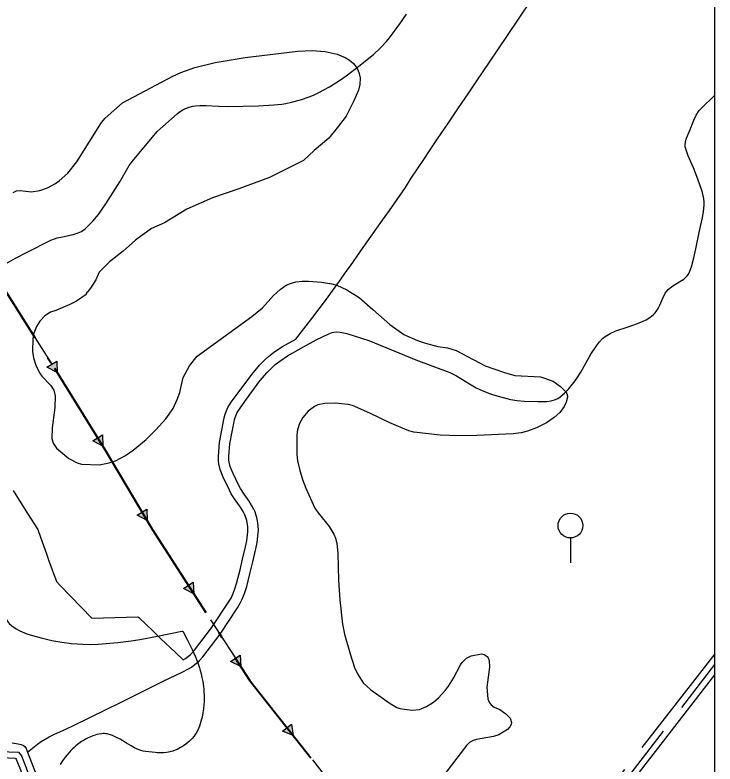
# Model space of a CAD drawing. Extents: x -64005 to -55000, y -89025 to -80000.
# Drawn here: x -56130 to -55000, y -86930 to -85720 of the extents above; entities that cross this region are included whole.
import ezdxf

# ---------------------------------------------------------------- set-up
doc = ezdxf.new("R2010")
doc.units = 0
doc.header["$LTSCALE"] = 32
for name, pattern in [('DASH_DOUBLE_DOT', [9.2, 5, -1.2, 0.3, -1.2, 0.3, -1.2]), ('DOT_DASHED', [7.7, 5, -1.2, 0.3, -1.2]), ('LONG_DASHED', [7.5, 6, -1.5])]:
    doc.linetypes.add(name, pattern=pattern)
for name, color, linetype, lineweight in [('1', 7, 'Continuous', 25), ('18', 7, 'Continuous', 25), ('2', 7, 'Continuous', 25), ('24', 7, 'Continuous', 25), ('32', 7, 'Continuous', 25), ('39', 7, 'LONG_DASHED', 25), ('53', 7, 'DASH_DOUBLE_DOT', 25), ('7', 7, 'Continuous', 13), ('8', 7, 'Continuous', 25)]:
    doc.layers.add(name, color=color, linetype=linetype, lineweight=lineweight)

msp = doc.modelspace()

# ---------------------------------------------------------------- hatches: boundary and pattern name
at = {"layer": '18'}
for points in [[(-56062.73, -86278.88), (-56062.13, -86297.37), (-56078.44, -86288.64)], [(-55988.87, -86397.81), (-55988.28, -86416.3), (-56004.59, -86407.57)], [(-55916.98, -86518.16), (-55916.76, -86536.66), (-55932.89, -86527.6)], [(-55842.35, -86636.19), (-55841.46, -86654.67), (-55857.91, -86646.21)], [(-55766.55, -86753.9), (-55765.66, -86772.37), (-55782.11, -86763.91)], [(-55683.66, -86865.46), (-55681.01, -86883.77), (-55698.19, -86876.91)]]:
    msp.add_hatch(color=256, dxfattribs=at).paths.add_polyline_path(points)

# ---------------------------------------------------------------- linework, layer by layer
at = {"layer": '1'}
for points in [[(-56133.04, -86006.73), (-56127.43, -86004.12), (-56121.41, -86003.71), (-56103.18, -86005.72), (-56090.13, -86003.23), (-56077.77, -85999.03), (-56064.63, -85992.41), (-56058.61, -85988.09), (-56044.82, -85975.34), (-56030.32, -85957.31), (-55990.61, -85893.61), (-55984.68, -85886.54), (-55956.27, -85861.76), (-55875.46, -85818.94), (-55862.31, -85813.02), (-55839.68, -85804.89), (-55806.82, -85796.49), (-55758.55, -85788.57), (-55673.26, -85778.17), (-55650.17, -85777.31), (-55629.65, -85778.85), (-55610.28, -85783.29), (-55597.29, -85788.79), (-55590.24, -85793.1), (-55584.45, -85797.86), (-55579.47, -85803.62), (-55576.52, -85808.59), (-55574.27, -85814.53), (-55573.05, -85821.53), (-55573.48, -85832.01), (-55575.71, -85841.55), (-55582.96, -85858.45), (-55595.25, -85883.33), (-55609.8, -85902.37), (-55623.24, -85919.17), (-55646.93, -85939.12), (-55664.59, -85954.81), (-55719.31, -85982.52), (-55768.76, -86000.91), (-55811.3, -86015.47), (-55852.72, -86033.39), (-55888.54, -86055.79), (-55909.54, -86064.76), (-55935.38, -86083.55), (-55955.62, -86101.65)], [(-55955.62, -86101.65), (-55977.65, -86118.79), (-55994.09, -86135.24), (-55999.36, -86147.61), (-56008.02, -86161.32), (-56014.93, -86169.66), (-56014.93, -86171.61), (-56030.58, -86181.97), (-56041.54, -86187.59), (-56064.33, -86197.17), (-56072.68, -86199.78), (-56081.8, -86205.76), (-56090.09, -86214.52), (-56095.49, -86222.98), (-56099.69, -86233.86), (-56101.22, -86242.8), (-56101.75, -86263.36), (-56100.31, -86273.57), (-56096.36, -86285.82), (-56090.52, -86298.05), (-56086.54, -86303.33), (-56072.5, -86317.91), (-56067.38, -86326.03), (-56065.41, -86335.32), (-56065.82, -86353.97), (-56070.21, -86386.61), (-56070.34, -86403.86), (-56068.57, -86411.37), (-56062.97, -86419.44), (-56042.98, -86436.16), (-56029.59, -86443.53), (-56022.46, -86445.65), (-55994.19, -86446.37), (-55978.14, -86443.46), (-55967.75, -86439.86), (-55951.46, -86431.53), (-55939.2, -86423.06), (-55918.3, -86405.44), (-55902.82, -86390.21), (-55886.43, -86372), (-55874.77, -86355.39), (-55868.02, -86341.05), (-55864.1, -86329.55), (-55858.62, -86305.73), (-55848.24, -86286.47), (-55835.93, -86270.79), (-55747.49, -86206.96), (-55730.6, -86193.15), (-55712.92, -86172.82), (-55702.19, -86163.24), (-55692.12, -86156.52), (-55685.52, -86153.53), (-55676.87, -86151.21), (-55666.48, -86149.94), (-55656.03, -86149.84), (-55635.22, -86151.62), (-55618.83, -86153.98), (-55610.71, -86156.17), (-55594.21, -86163.81), (-55574.68, -86176.43), (-55552.46, -86195.57), (-55524.96, -86219.83), (-55502.65, -86236.27), (-55480.34, -86245.67), (-55467.37, -86249.96), (-55447.66, -86255.33), (-55432.19, -86257.42), (-55418.1, -86262.12), (-55371.13, -86286.79), (-55340.11, -86297.33), (-55323.52, -86302.04), (-55281.88, -86304.41), (-55261.41, -86311.36), (-55249.3, -86319.75), (-55240.91, -86328.43), (-55238.99, -86332.4), (-55238.47, -86337.47), (-55240.19, -86345.32), (-55243.51, -86352.28), (-55250.47, -86361.85), (-55259.62, -86370.24), (-55272.28, -86378.63), (-55288.21, -86386.92), (-55302.84, -86392.23), (-55312.86, -86394.61), (-55325.76, -86396.26), (-55384.8, -86399.3), (-55414.32, -86399.52), (-55443.77, -86398.38), (-55486.45, -86393.76), (-55494.12, -86391.66), (-55525.24, -86378.46), (-55557.35, -86362.87), (-55585.4, -86350.59), (-55592.59, -86348.84), (-55613.19, -86346.94), (-55629.74, -86347.54), (-55641.15, -86349.84), (-55646.68, -86352.49), (-55656.77, -86360), (-55665.38, -86370.2)], [(-55665.38, -86370.2), (-55670.67, -86379.87), (-55673.92, -86389.86), (-55674.97, -86398), (-55675.16, -86429.72), (-55673.96, -86440.23), (-55671.06, -86453.72), (-55665.98, -86469.95), (-55660.43, -86484.29), (-55645.8, -86516.32), (-55640.66, -86524.15), (-55622.86, -86546.3), (-55615.32, -86558.25), (-55612.53, -86564.84), (-55610.38, -86572.96), (-55608.75, -86589.47), (-55608.1, -86633.01), (-55605.84, -86664.58), (-55601.19, -86703.93), (-55598.02, -86720.16), (-55588.94, -86752.03), (-55581.84, -86773.82), (-55577.28, -86784.26), (-55567.82, -86798.82), (-55555.59, -86810.03), (-55524.57, -86831.99), (-55513.6, -86838.31), (-55509.14, -86840.06), (-55489.77, -86842.91), (-55477.1, -86841.57), (-55465.96, -86837.07), (-55454.78, -86829.83), (-55446.59, -86822.66), (-55435.26, -86810.45), (-55430.34, -86803.81), (-55422.35, -86790.85), (-55411.06, -86769.33), (-55408.33, -86765.6), (-55401.52, -86758.93), (-55393.66, -86755.24), (-55376.96, -86751.71), (-55372.81, -86752.65), (-55367.88, -86756.04), (-55366.04, -86758.33), (-55364.47, -86762.3), (-55363.96, -86773.13), (-55368.63, -86805.64), (-55366.85, -86824.35), (-55364.47, -86829.82), (-55361.33, -86834.37), (-55356.78, -86837.73), (-55347.66, -86841.94), (-55337.69, -86848.61), (-55330.88, -86855.66), (-55328.83, -86862.64), (-55329.21, -86866), (-55331.27, -86869.82), (-55335.28, -86874.01), (-55349.02, -86882.56), (-55357.65, -86885.17), (-55384.97, -86889.99), (-55390.45, -86891.83), (-55396.58, -86895.21), (-55401.2, -86899.6), (-55440.9, -86952.09)]]:
    msp.add_lwpolyline(points, dxfattribs=at)
at = {"layer": '18'}
for p, q in [((-56110.21, -86221.28), (-56070.64, -86283.8)), ((-56035.76, -86339.85), (-55996.73, -86402.69)), ((-55962.67, -86459.24), (-55924.93, -86522.88)), ((-55890.19, -86579), (-55850.13, -86641.2)), ((-55814.39, -86696.71), (-55774.33, -86758.9)), ((-55736.72, -86813.08), (-55690.93, -86871.18))]:
    msp.add_line(p, q, dxfattribs=at)
at = {"layer": '18', "linetype": 'DOT_DASHED', "lineweight": 40}
msp.add_lwpolyline([(-56518.68, -85641.19), (-56404.54, -85755.57), (-56291.37, -85930.01), (-56183.5, -86105.47), (-56066.4, -86290.5), (-55984.99, -86421.6), (-55908.67, -86550.3), (-55751.6, -86794.2), (-55627.09, -86952.19), (-55217.79, -87469.08), (-55041.19, -87692.08), (-55000.21, -87744.33)], dxfattribs=at)
at = {"layer": '18'}
for points in [[(-56062.73, -86278.88), (-56062.13, -86297.37), (-56078.44, -86288.64)], [(-55988.87, -86397.81), (-55988.28, -86416.3), (-56004.59, -86407.57)], [(-55916.98, -86518.16), (-55916.76, -86536.66), (-55932.89, -86527.6)], [(-55842.35, -86636.19), (-55841.46, -86654.67), (-55857.91, -86646.21)], [(-55766.55, -86753.9), (-55765.66, -86772.37), (-55782.11, -86763.91)], [(-55683.66, -86865.46), (-55681.01, -86883.77), (-55698.19, -86876.91)]]:
    msp.add_lwpolyline(points, close=True, dxfattribs=at)
msp.add_lwpolyline([(-55650.06, -86923.04), (-55627.09, -86952.19), (-55604.21, -86981.09)], dxfattribs=at)
for centre in [(-56123.57, -86200.16), (-56048.95, -86318.61), (-55975.42, -86437.74), (-55903.72, -86557.98), (-55827.92, -86675.69), (-55752.12, -86793.39), (-55665.54, -86903.4)]:
    msp.add_circle(centre, 0.5, dxfattribs=at)
at = {"layer": '2'}
for points in [[(-56147.94, -86123.5), (-56129.25, -86112.88), (-56110.26, -86102.88), (-56071.94, -86083.73), (-56066.01, -86081.27), (-56061.88, -86080.01), (-56053.37, -86078.09), (-56036.16, -86074.65), (-56027.97, -86072.03), (-56022.84, -86069.55), (-56020.4, -86068.04), (-56016.92, -86065.36), (-56009.09, -86057.98), (-56004.24, -86052.84), (-55995.25, -86042.09), (-55983.13, -86025.1), (-55960.84, -85989.7), (-55954.24, -85978.34), (-55945.49, -85963.22), (-55940.35, -85956.21), (-55900.47, -85908.22), (-55868.41, -85879.57), (-55865, -85876.82), (-55857.39, -85872.28), (-55849.03, -85869.01), (-55843.2, -85867.51), (-55839.27, -85866.81), (-55831.43, -85866.11), (-55821.4, -85866.13), (-55801.34, -85867.14), (-55786.29, -85867.55), (-55736.99, -85866.48), (-55712.34, -85865.14), (-55699.43, -85863.8), (-55693.03, -85862.8), (-55683.5, -85860.9), (-55669.36, -85857.11), (-55655.38, -85852.18), (-55648.46, -85849.28), (-55639.49, -85845.11), (-55622.39, -85835.9), (-55606.15, -85825.66), (-55595.64, -85818.34), (-55574.99, -85802.7), (-55551.58, -85783.75), (-55540.56, -85773.71), (-55530.3, -85762.88), (-55525.51, -85757.07), (-55508.72, -85734.3), (-55498.24, -85718.77)], [(-55105.16, -86208.32), (-55099.51, -86203.72), (-55096.95, -86201.12), (-55095.11, -86198.89), (-55091.95, -86193.95), (-55089.29, -86188.58), (-55084.5, -86177.4), (-55080.45, -86169.52), (-55077.99, -86166), (-55075.61, -86163.38), (-55069.9, -86158.77), (-55065.64, -86155.99), (-55056.74, -86150.67), (-55050.43, -86146.4), (-55045.06, -86141.48), (-55042.91, -86138.65), (-55040.55, -86133.8), (-55038.26, -86126.64), (-55034.33, -86112.21), (-55031.04, -86097.68), (-55025.28, -86068.37), (-55023.81, -86061.49), (-55020.62, -86047.7), (-55018.62, -86037.37), (-55017.55, -86027.08), (-55017.54, -86021.96), (-55017.99, -86016.85), (-55020.17, -86006.72), (-55022.31, -86000.02), (-55027.33, -85986.7), (-55030.98, -85976.76), (-55034.8, -85966.91), (-55043.38, -85947.46), (-55046.85, -85937.7), (-55048.09, -85932.79), (-55048.44, -85930.04), (-55047.94, -85924.46), (-55046.29, -85918.8), (-55041.57, -85907.55), (-55034.6, -85889.99), (-55030.6, -85881.71), (-55025.54, -85874.23), (-55022.45, -85870.89), (-55000.33, -85849.63)], [(-56109.63, -86910.7), (-56093.69, -86897.91), (-56087.72, -86893.49), (-56074.99, -86885.87), (-56066.08, -86881.43), (-56047.83, -86873.24), (-56034.25, -86866.96), (-55958.5, -86829.7), (-55890.93, -86796.09), (-55860.06, -86781.56), (-55850.11, -86776.15), (-55845.36, -86773.18), (-55836.51, -86766.55), (-55832.47, -86762.81), (-55827, -86756.59), (-55798.81, -86719.81), (-55770.8, -86677.43), (-55766.38, -86669.98), (-55763.83, -86664.83), (-55759.5, -86654.16), (-55755.98, -86643.1), (-55750.26, -86620.28), (-55746.02, -86603.06), (-55741.13, -86582.33), (-55739.25, -86571.96), (-55737.27, -86556.39), (-55737.03, -86552.51), (-55737.27, -86544.73), (-55738.4, -86536.93), (-55739.62, -86531.74), (-55743.1, -86521.39), (-55744.61, -86517.93), (-55748.09, -86511.43), (-55752.01, -86505.35), (-55760.31, -86493.69), (-55766.1, -86484.65), (-55768.6, -86479.81), (-55778.58, -86459.53), (-55782.57, -86449.18), (-55784.22, -86442.14), (-55784.63, -86438.57), (-55784.64, -86433.15), (-55783.18, -86412.75), (-55775.89, -86374.12), (-55774.84, -86369.97), (-55771.44, -86362.15), (-55766.81, -86354.78), (-55756.2, -86340.58), (-55734.58, -86311.05), (-55722.93, -86297.26), (-55714.46, -86288.7), (-55709.96, -86284.67), (-55702.8, -86278.96), (-55690.33, -86270.62), (-55664.36, -86256.01), (-55644.16, -86244.8), (-55633.93, -86239.6), (-55623.48, -86234.97), (-55618.13, -86232.94), (-55615.61, -86232.23), (-55610.39, -86231.7), (-55605.03, -86232.12), (-55594.5, -86234.57), (-55570.74, -86241.73), (-55559.08, -86245.96), (-55482.95, -86276.9), (-55428.39, -86297.66), (-55417.29, -86302.96), (-55396.21, -86315.89), (-55385.5, -86322.15), (-55379.93, -86324.93), (-55365.64, -86330.85), (-55355.93, -86334.17), (-55335.96, -86339.58), (-55330.42, -86340.75), (-55319.3, -86342.47), (-55308.16, -86343.54), (-55285.88, -86344.47), (-55276.41, -86344.5), (-55271.68, -86344.21), (-55264.62, -86343.1), (-55257.61, -86340.84), (-55254.12, -86339.16), (-55250.02, -86336.68), (-55242.93, -86331), (-55236.91, -86324.58), (-55226.03, -86310.66), (-55222.7, -86306.23), (-55216.63, -86296.96), (-55200.43, -86267.97), (-55191.67, -86254.14), (-55186.69, -86247.72), (-55181.54, -86242.53), (-55177.72, -86239.52), (-55169.28, -86234.41), (-55160.03, -86230.25), (-55140.21, -86223.46), (-55125.31, -86218.42), (-55115.88, -86214.47), (-55111.42, -86212.2), (-55105.16, -86208.32)]]:
    msp.add_lwpolyline(points, dxfattribs=at)
at = {"layer": '24'}
msp.add_line((-55000.18, -87240.01), (-55000.49, -84341.86), dxfattribs=at)
for points in [[(-56160.08, -86672.77), (-56142.58, -86698.46), (-56139.21, -86702.6), (-56134.96, -86706.63), (-56128.29, -86711.38), (-56122.02, -86714.75), (-56110.85, -86719.26), (-56101.6, -86722.17), (-56087.68, -86725.99), (-56070.28, -86730.05), (-56054.63, -86732.94), (-56038.97, -86735.05), (-56020.7, -86736.41), (-56007.65, -86736.6), (-55995.91, -86736.18), (-55963.92, -86733.36), (-55942.59, -86730.57), (-55928.37, -86728.36), (-55899.93, -86723.22), (-55860.62, -86715.39), (-55859.31, -86715.03)], [(-55859.31, -86715.03), (-55851.78, -86729.82), (-55844.25, -86744.6), (-55841.34, -86750.58), (-55838.63, -86756.73), (-55836.94, -86760.9), (-55834.83, -86766.56), (-55832.29, -86774.24), (-55830.99, -86778.7), (-55829.64, -86783.84), (-55828.28, -86789.77), (-55826.98, -86796.61), (-55825.83, -86804.49), (-55825.38, -86808.7), (-55825.01, -86813.21), (-55824.76, -86818.01), (-55824.66, -86823.14)], [(-55824.66, -86823.14), (-55824.75, -86828.6), (-55825.07, -86834.4), (-55825.67, -86840.56), (-55826.63, -86847.07), (-55828.01, -86853.95), (-55828.87, -86857.46), (-55829.87, -86861.06), (-55831.02, -86864.74), (-55832.34, -86868.5), (-55833.83, -86872.34), (-55835.54, -86876.08), (-55837.51, -86879.65), (-55838.96, -86881.94), (-55841.05, -86884.88), (-55844.11, -86888.59), (-55845.99, -86890.6), (-55848.25, -86892.8), (-55850.97, -86895.19), (-55854.24, -86897.76), (-55858.19, -86900.49), (-55862.93, -86903.31), (-55865.54, -86904.7), (-55868.4, -86906.08), (-55871.52, -86907.44), (-55875.44, -86908.88), (-55879.42, -86909.98), (-55882.09, -86910.54), (-55885.67, -86911.09), (-55890.48, -86911.51), (-55893.23, -86911.61), (-55896.37, -86911.62), (-55899.95, -86911.5), (-55904.02, -86911.23), (-55908.62, -86910.79), (-55913.81, -86910.17), (-55919.6, -86909.4), (-55923.28, -86908.72), (-55926.94, -86907.69), (-55929.38, -86906.83), (-55932.62, -86905.51), (-55936.93, -86903.46), (-55942.65, -86900.36), (-55950.25, -86895.83), (-55960.34, -86889.77), (-55966.08, -86886.64), (-55969.14, -86885.15), (-55972.4, -86883.75), (-55975.87, -86882.49), (-55979.58, -86881.48), (-55981.49, -86881.1), (-55983.46, -86880.82), (-55985.5, -86880.67), (-55987.6, -86880.65), (-55989.77, -86880.81), (-55993.94, -86881.41), (-55998.08, -86882.31), (-56000.83, -86883.06), (-56004.47, -86884.25), (-56009.28, -86886.16), (-56012, -86887.42)], [(-56012, -86887.42), (-56015.08, -86889), (-56018.56, -86890.98), (-56022.47, -86893.47), (-56026.87, -86896.6), (-56031.76, -86900.54), (-56034.32, -86902.79), (-56037, -86905.3), (-56039.8, -86908.09), (-56042.71, -86911.21), (-56045.74, -86914.69), (-56048.88, -86918.55), (-56052.1, -86922.85), (-56055.39, -86927.62), (-56057.17, -86930.52)]]:
    msp.add_lwpolyline(points, dxfattribs=at)
at = {"layer": '32'}
msp.add_line((-55233.48, -86564.64), (-55233.48, -86604.64), dxfattribs=at)
msp.add_circle((-55233.48, -86544.64), 20, dxfattribs=at)
at = {"layer": '39'}
for points in [[(-55344.45, -87419.2), (-55269.64, -87199.81), (-55227.93, -87080.18), (-55200.52, -87028.4), (-55000.23, -86769.19)], [(-56277.54, -86941.36), (-56258.78, -86932.57), (-56246.77, -86928.04), (-56233.65, -86922.76), (-56226.25, -86920.55), (-56220.59, -86919.82), (-56175.66, -86918.43), (-56140.28, -86919.84), (-56129.3, -86920.26), (-56128.11, -86921.7), (-56121.25, -86939.3), (-56102.43, -86990.84), (-56084.06, -87037.97), (-56070.13, -87077.73), (-56053.75, -87118.49), (-56041.24, -87153.34), (-56022.16, -87199.51), (-56000.22, -87257.34), (-55985.68, -87290.73)]]:
    msp.add_lwpolyline(points, dxfattribs=at)
at = {"layer": '53'}
for points in [[(-55858.78, -86761.52), (-55854.98, -86759.15), (-55847.41, -86753.47), (-55844.66, -86750.93), (-55840.14, -86745.79), (-55812.66, -86709.94), (-55785.21, -86668.4), (-55781.33, -86661.86), (-55779.34, -86657.85), (-55775.5, -86648.38), (-55772.34, -86638.45), (-55766.76, -86616.18), (-55762.55, -86599.08), (-55757.78, -86578.86), (-55756.06, -86569.37), (-55754.2, -86554.79), (-55754.05, -86552.25), (-55754.23, -86546.22), (-55755.12, -86540.1), (-55755.99, -86536.4), (-55758.98, -86527.51), (-55759.92, -86525.35), (-55762.75, -86520.06), (-55766.09, -86514.89), (-55774.4, -86503.21), (-55780.84, -86493.15), (-55783.78, -86487.46), (-55794.17, -86466.35), (-55798.85, -86454.2), (-55801, -86445.06), (-55801.63, -86439.56), (-55801.64, -86432.56), (-55800.07, -86410.56), (-55792.5, -86370.46), (-55790.98, -86364.46), (-55786.52, -86354.19), (-55780.84, -86345.15), (-55769.87, -86330.47), (-55747.95, -86300.53), (-55735.48, -86285.78), (-55726.18, -86276.38), (-55720.94, -86271.68), (-55712.84, -86265.22), (-55699.24, -86256.12), (-55676.88, -86243.55), (-55660.07, -86221.8), (-55651.01, -86210.05), (-55627.11, -86178.81), (-55603.56, -86146.14), (-55595.29, -86134.4), (-55588.51, -86124.94), (-55572.9, -86102.64), (-55568.01, -86095.55), (-55539.46, -86054.97), (-55525.74, -86035.77), (-55513.29, -86017.87), (-55499.81, -85998.56), (-55490.5, -85983.39), (-55480.46, -85968.62), (-55470.16, -85953.13), (-55461.92, -85940.81), (-55447.82, -85920.11), (-55430.59, -85894.42), (-55414.1, -85870.13), (-55398.81, -85847.36), (-55385.43, -85827.7), (-55362.93, -85794.44), (-55350.45, -85776.09), (-55318.46, -85728.18), (-55295.37, -85693.54)], [(-56132.92, -86488.14), (-56109.61, -86525.18), (-56093.36, -86551.16), (-56088.94, -86563.11), (-56079.31, -86590.03), (-56075.12, -86601.58), (-56063.05, -86635.22), (-56057.84, -86640.61), (-56005.86, -86694.21), (-55987.24, -86693.88), (-55932.01, -86692.18), (-55930.12, -86693.09), (-55907.54, -86714.61), (-55894.41, -86727.39), (-55871.75, -86749.05), (-55858.78, -86761.52)]]:
    msp.add_lwpolyline(points, dxfattribs=at)
at = {"layer": '7', "lineweight": 25}
for points in [[(-56134.33, -86895.54), (-56124.92, -86896.96), (-56120.22, -86898.02), (-56116.48, -86899.74), (-56114.35, -86901.54), (-56112.15, -86904.49), (-56111.38, -86906.12), (-56109.63, -86910.7)], [(-56109.63, -86910.7), (-56092.23, -86956.22)]]:
    msp.add_lwpolyline(points, dxfattribs=at)
at = {"layer": '8', "linetype": 'LONG_DASHED'}
for points in [[(-55000.23, -86751.88), (-55146.4, -86938.7), (-55159.38, -86955.28), (-55209.09, -87023.2), (-55237.2, -87076.39), (-55279.09, -87196.55), (-55354.01, -87416.23)], [(-56232.9, -86912.11), (-56228.62, -86910.72), (-56221.34, -86909.84), (-56175.62, -86908.42), (-56139.89, -86909.85), (-56124.42, -86910.44)]]:
    msp.add_lwpolyline(points, dxfattribs=at)
at = {"layer": '8'}
for points in [[(-55334.61, -87421.32), (-55260.19, -87203.07), (-55218.66, -87083.98), (-55191.96, -87033.6), (-55000.23, -86785.52)], [(-56124.42, -86910.44), (-56119.37, -86916.59), (-56111.89, -86935.77), (-56093.07, -86987.31), (-56074.69, -87034.49), (-56060.77, -87074.21), (-56044.4, -87114.93), (-56031.91, -87149.74), (-56012.86, -87195.83), (-55990.96, -87253.57), (-55980.38, -87277.87)]]:
    msp.add_lwpolyline(points, dxfattribs=at)

doc.saveas('drawing.dxf')
